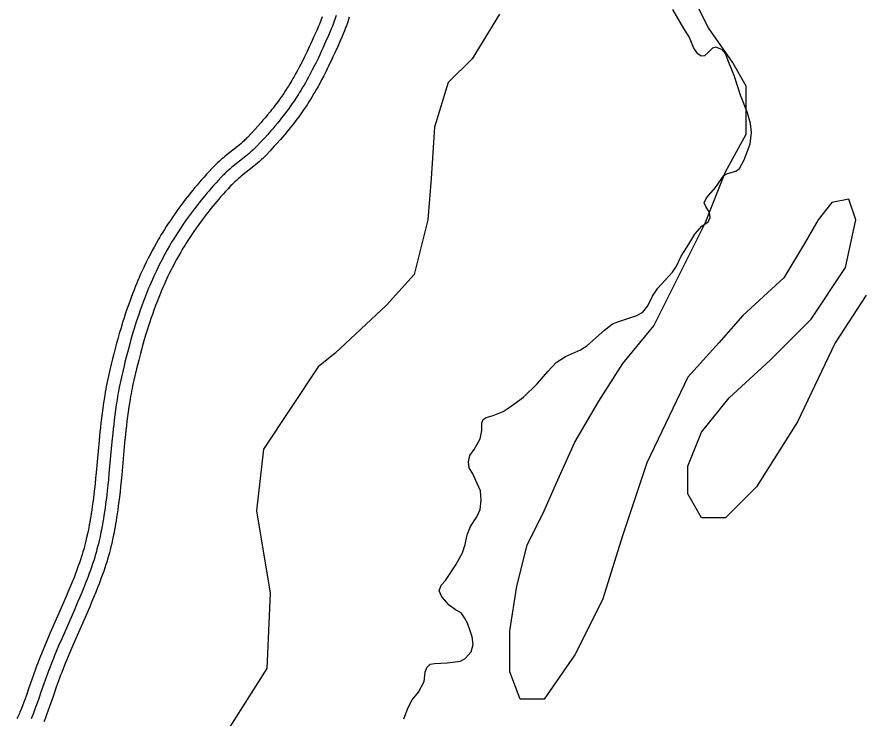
# Model space of a CAD drawing. Extents: x 3177385 to 3215275, y 903885 to 929304.
# Drawn here: x 3210946 to 3211937, y 911169 to 911988 of the extents above; entities that cross this region are included whole.
import ezdxf

# ---------------------------------------------------------------- set-up
doc = ezdxf.new("R2010")
doc.units = 0
for name, color, linetype in [('V-ROAD-CNTR', 7, 'Continuous'), ('V-SITE-VEGE', 7, 'Continuous'), ('V-TOPO-SHOR', 7, 'Continuous')]:
    doc.layers.add(name, color=color, linetype=linetype)

msp = doc.modelspace()

# ---------------------------------------------------------------- linework, layer by layer
at = {"layer": 'V-ROAD-CNTR'}
for points in [[(3211318.6, 911989.81), (3211317.8, 911987.39), (3211317.02, 911985.12), (3211316.25, 911983.01), (3211315.51, 911981.03), (3211314.07, 911977.33), (3211312.76, 911974.11), (3211311.58, 911971.29), (3211309.45, 911966.39), (3211306.17, 911959.05), (3211302.86, 911951.72), (3211301.04, 911947.71), (3211299.32, 911943.99), (3211297.68, 911940.51), (3211296.13, 911937.27), (3211294.66, 911934.25), (3211293.26, 911931.43), (3211290.59, 911926.17), (3211288.21, 911921.61), (3211286.07, 911917.65), (3211284.17, 911914.2), (3211282.47, 911911.19), (3211280.96, 911908.57), (3211279.62, 911906.29), (3211277.23, 911902.31), (3211275.4, 911899.35), (3211274, 911897.13), (3211271.87, 911893.81), (3211269.68, 911890.51), (3211267.23, 911886.9), (3211264.88, 911883.56), (3211262.65, 911880.47), (3211260.52, 911877.6), (3211258.5, 911874.93), (3211256.59, 911872.45), (3211254.78, 911870.15), (3211253.06, 911868), (3211249.81, 911864.01), (3211246.92, 911860.56), (3211244.36, 911857.56), (3211242.11, 911854.96), (3211238.11, 911850.44), (3211235.08, 911847.08), (3211230.48, 911842.08), (3211225.83, 911837.11), (3211224.63, 911835.87), (3211223.46, 911834.69), (3211222.3, 911833.56), (3211221.16, 911832.49), (3211218.93, 911830.45), (3211216.79, 911828.58), (3211214.76, 911826.87), (3211212.84, 911825.28), (3211198.17, 911813.62), (3211196.35, 911812.13), (3211194.78, 911810.81), (3211192.05, 911808.46), (3211190.05, 911806.65), (3211188.56, 911805.26), (3211187.47, 911804.21), (3211185.84, 911802.59), (3211184.26, 911800.93), (3211181.16, 911797.58), (3211178.18, 911794.32), (3211175.34, 911791.14), (3211172.61, 911788.04), (3211169.99, 911785.03), (3211167.49, 911782.08), (3211165.08, 911779.22), (3211162.78, 911776.43), (3211160.57, 911773.71), (3211158.44, 911771.06), (3211156.41, 911768.48), (3211154.46, 911765.97), (3211152.58, 911763.53), (3211149, 911758.76), (3211145.71, 911754.25), (3211142.67, 911749.98), (3211139.87, 911745.95), (3211137.29, 911742.14), (3211134.91, 911738.55), (3211132.71, 911735.15), (3211130.67, 911731.95), (3211128.79, 911728.93), (3211127.06, 911726.08), (3211125.45, 911723.39)], [(3211302.17, 911988.18), (3211301.5, 911986.38), (3211300.14, 911982.88), (3211298.9, 911979.84), (3211297.78, 911977.18), (3211295.72, 911972.43), (3211292.49, 911965.2), (3211289.19, 911957.91), (3211287.4, 911953.96), (3211285.72, 911950.32), (3211284.13, 911946.94), (3211282.62, 911943.79), (3211281.2, 911940.86), (3211279.85, 911938.15), (3211277.26, 911933.05), (3211274.96, 911928.65), (3211272.9, 911924.83), (3211271.07, 911921.51), (3211269.44, 911918.63), (3211267.99, 911916.12), (3211266.72, 911913.95), (3211264.42, 911910.12), (3211262.67, 911907.28), (3211261.35, 911905.18), (3211259.3, 911902.01), (3211257.23, 911898.87), (3211254.89, 911895.44), (3211252.66, 911892.27), (3211250.54, 911889.32), (3211248.51, 911886.59), (3211246.59, 911884.04), (3211244.76, 911881.67), (3211243.02, 911879.46), (3211241.39, 911877.42), (3211238.25, 911873.57), (3211235.46, 911870.24), (3211232.99, 911867.35), (3211230.82, 911864.84), (3211226.92, 911860.44), (3211223.99, 911857.18), (3211219.48, 911852.28), (3211214.95, 911847.44), (3211213.91, 911846.36), (3211212.91, 911845.35), (3211211.91, 911844.39), (3211210.96, 911843.48), (3211208.94, 911841.64), (3211207.01, 911839.96), (3211205.15, 911838.38), (3211203.4, 911836.94), (3211188.75, 911825.29), (3211186.78, 911823.68), (3211185.06, 911822.24), (3211182.13, 911819.71), (3211179.9, 911817.7), (3211178.24, 911816.14), (3211176.96, 911814.92), (3211175.13, 911813.08), (3211173.34, 911811.22), (3211170.11, 911807.73), (3211167.05, 911804.38), (3211164.12, 911801.1), (3211161.31, 911797.91), (3211158.62, 911794.8), (3211156.03, 911791.77), (3211153.55, 911788.81), (3211151.17, 911785.93), (3211148.89, 911783.13), (3211146.7, 911780.4), (3211144.6, 911777.73), (3211142.58, 911775.14), (3211140.63, 911772.59), (3211136.95, 911767.69), (3211133.54, 911763.02), (3211130.4, 911758.61), (3211127.5, 911754.44), (3211124.83, 911750.49), (3211122.36, 911746.77), (3211120.08, 911743.25), (3211117.97, 911739.93), (3211116.03, 911736.8), (3211114.22, 911733.84), (3211112.58, 911731.11)], [(3211333.73, 911987.96), (3211332.89, 911985.24), (3211332.01, 911982.58), (3211331.16, 911980.12), (3211330.33, 911977.83), (3211329.53, 911975.68), (3211328.01, 911971.78), (3211326.62, 911968.37), (3211325.37, 911965.41), (3211323.18, 911960.34), (3211319.85, 911952.9), (3211316.52, 911945.53), (3211314.68, 911941.47), (3211312.91, 911937.65), (3211311.23, 911934.08), (3211309.64, 911930.75), (3211308.12, 911927.63), (3211306.67, 911924.7), (3211303.93, 911919.3), (3211301.46, 911914.58), (3211299.24, 911910.47), (3211297.26, 911906.88), (3211295.5, 911903.76), (3211293.93, 911901.03), (3211292.52, 911898.63), (3211290.04, 911894.51), (3211288.13, 911891.41), (3211286.65, 911889.07), (3211284.43, 911885.62), (3211282.14, 911882.15), (3211279.56, 911878.37), (3211277.1, 911874.86), (3211274.76, 911871.62), (3211272.53, 911868.61), (3211270.42, 911865.82), (3211268.42, 911863.23), (3211266.53, 911860.83), (3211264.73, 911858.58), (3211261.37, 911854.46), (3211258.38, 911850.88), (3211255.73, 911847.78), (3211253.39, 911845.08), (3211249.3, 911840.45), (3211246.17, 911836.98), (3211241.48, 911831.88), (3211236.71, 911826.79), (3211235.35, 911825.38), (3211234, 911824.02), (3211232.68, 911822.74), (3211231.37, 911821.5), (3211228.92, 911819.26), (3211226.57, 911817.21), (3211224.38, 911815.35), (3211222.28, 911813.62), (3211207.59, 911801.95), (3211205.92, 911800.58), (3211204.49, 911799.38), (3211201.98, 911797.21), (3211200.19, 911795.6), (3211198.89, 911794.38), (3211197.97, 911793.5), (3211196.56, 911792.09), (3211195.17, 911790.64), (3211192.2, 911787.43), (3211189.32, 911784.27), (3211186.55, 911781.18), (3211183.91, 911778.18), (3211181.37, 911775.25), (3211178.94, 911772.4), (3211176.61, 911769.62), (3211174.38, 911766.92), (3211172.24, 911764.29), (3211170.18, 911761.72), (3211168.22, 911759.23), (3211166.33, 911756.8), (3211164.53, 911754.46), (3211161.05, 911749.83), (3211157.87, 911745.47), (3211154.94, 911741.36), (3211152.24, 911737.47), (3211149.75, 911733.79), (3211147.45, 911730.33), (3211145.33, 911727.05), (3211143.38, 911723.97), (3211141.56, 911721.06), (3211139.89, 911718.31), (3211138.31, 911715.68)], [(3211112.52, 911731.01), (3211110.99, 911728.41), (3211108.16, 911723.48), (3211105.71, 911719.11), (3211103.62, 911715.24), (3211101.81, 911711.84), (3211100.26, 911708.85), (3211098.91, 911706.2), (3211096.62, 911701.59), (3211094.93, 911698.08), (3211093.67, 911695.42), (3211091.83, 911691.44), (3211090.04, 911687.43), (3211088.46, 911683.81), (3211086.96, 911680.31), (3211085.55, 911676.92), (3211084.2, 911673.63), (3211082.92, 911670.45), (3211081.7, 911667.33), (3211079.42, 911661.36), (3211077.35, 911655.73), (3211075.47, 911650.45), (3211073.76, 911645.49), (3211072.2, 911640.84), (3211070.78, 911636.47), (3211069.47, 911632.38), (3211068.28, 911628.53), (3211067.18, 911624.91), (3211065.19, 911618.16), (3211063.5, 911612.23), (3211062.07, 911607.03), (3211060.84, 911602.46), (3211058.77, 911594.52), (3211057.26, 911588.52), (3211056.15, 911584.01), (3211054.54, 911577.27), (3211052.96, 911570.49), (3211052.16, 911566.93), (3211051.4, 911563.42), (3211050.69, 911559.95), (3211050.02, 911556.54), (3211049.39, 911553.18), (3211048.8, 911549.88), (3211048.24, 911546.62), (3211047.7, 911543.4), (3211046.73, 911537.11), (3211045.85, 911531.01), (3211045.06, 911525.09), (3211044.34, 911519.37), (3211043.69, 911513.83), (3211043.1, 911508.47), (3211042.55, 911503.27), (3211041.55, 911493.24), (3211038.14, 911455.99), (3211037.48, 911449.08), (3211036.82, 911442.64), (3211036.18, 911436.62), (3211035.54, 911431), (3211034.91, 911425.76), (3211034.29, 911420.86), (3211033.67, 911416.29), (3211033.05, 911412.02), (3211032.45, 911408.04), (3211031.85, 911404.32), (3211031.27, 911400.84), (3211030.7, 911397.59), (3211030.14, 911394.56), (3211029.59, 911391.72), (3211029.07, 911389.1), (3211028.02, 911384.13), (3211027.05, 911379.82), (3211026.16, 911376.07), (3211025.35, 911372.81), (3211024.6, 911369.96), (3211023.94, 911367.51), (3211022.7, 911363.16), (3211021.73, 911359.94), (3211020.99, 911357.56), (3211019.82, 911353.94), (3211018.59, 911350.34), (3211017.3, 911346.73), (3211016.02, 911343.21), (3211014.76, 911339.8), (3211013.5, 911336.51), (3211012.27, 911333.34), (3211009.81, 911327.14), (3211007.43, 911321.31)], [(3211125.45, 911723.39), (3211123.95, 911720.86), (3211121.21, 911716.09), (3211118.85, 911711.87), (3211116.83, 911708.15), (3211115.1, 911704.88), (3211113.6, 911701.99), (3211112.31, 911699.46), (3211110.09, 911694.99), (3211108.46, 911691.62), (3211107.26, 911689.07), (3211105.49, 911685.23), (3211103.75, 911681.36), (3211102.23, 911677.87), (3211100.78, 911674.48), (3211099.41, 911671.19), (3211098.11, 911668), (3211096.87, 911664.91), (3211095.69, 911661.91), (3211093.47, 911656.09), (3211091.45, 911650.62), (3211089.62, 911645.49), (3211087.96, 911640.66), (3211086.44, 911636.13), (3211085.05, 911631.88), (3211083.78, 911627.88), (3211082.62, 911624.13), (3211081.55, 911620.6), (3211079.6, 911613.99), (3211077.95, 911608.18), (3211076.54, 911603.09), (3211075.34, 911598.63), (3211073.3, 911590.79), (3211071.82, 911584.9), (3211070.73, 911580.48), (3211069.13, 911573.82), (3211067.58, 911567.14), (3211066.81, 911563.71), (3211066.08, 911560.33), (3211065.4, 911557), (3211064.75, 911553.71), (3211064.15, 911550.47), (3211063.57, 911547.28), (3211063.03, 911544.13), (3211062.51, 911541.02), (3211061.56, 911534.89), (3211060.7, 911528.94), (3211059.93, 911523.17), (3211059.23, 911517.56), (3211058.59, 911512.13), (3211058.01, 911506.85), (3211057.47, 911501.74), (3211056.48, 911491.82), (3211053.07, 911454.58), (3211052.4, 911447.61), (3211051.74, 911441.09), (3211051.09, 911434.98), (3211050.44, 911429.26), (3211049.8, 911423.91), (3211049.16, 911418.9), (3211048.52, 911414.22), (3211047.89, 911409.83), (3211047.27, 911405.73), (3211046.65, 911401.89), (3211046.05, 911398.3), (3211045.46, 911394.93), (3211044.88, 911391.79), (3211044.31, 911388.84), (3211043.76, 911386.09), (3211042.68, 911380.93), (3211041.67, 911376.44), (3211040.73, 911372.52), (3211039.88, 911369.1), (3211039.1, 911366.11), (3211038.39, 911363.5), (3211037.1, 911358.95), (3211036.08, 911355.55), (3211035.29, 911353.01), (3211034.05, 911349.2), (3211032.75, 911345.41), (3211031.42, 911341.65), (3211030.1, 911338.02), (3211028.79, 911334.52), (3211027.51, 911331.13), (3211026.24, 911327.86), (3211023.73, 911321.54), (3211021.32, 911315.64)], [(3211138.37, 911715.78), (3211136.92, 911713.32), (3211134.26, 911708.69), (3211131.99, 911704.63), (3211130.05, 911701.06), (3211128.38, 911697.91), (3211126.94, 911695.14), (3211125.71, 911692.72), (3211123.56, 911688.4), (3211122, 911685.15), (3211120.85, 911682.73), (3211119.14, 911679.02), (3211117.47, 911675.29), (3211116, 911671.92), (3211114.6, 911668.65), (3211113.27, 911665.46), (3211112.01, 911662.38), (3211110.81, 911659.38), (3211109.67, 911656.49), (3211107.51, 911650.83), (3211105.56, 911645.52), (3211103.78, 911640.53), (3211102.16, 911635.83), (3211100.68, 911631.42), (3211099.33, 911627.28), (3211098.1, 911623.38), (3211096.96, 911619.72), (3211095.92, 911616.3), (3211094.01, 911609.81), (3211092.39, 911604.13), (3211091.01, 911599.14), (3211089.84, 911594.79), (3211087.83, 911587.07), (3211086.37, 911581.28), (3211085.31, 911576.94), (3211083.73, 911570.37), (3211082.2, 911563.8), (3211081.46, 911560.5), (3211080.76, 911557.25), (3211080.11, 911554.05), (3211079.49, 911550.89), (3211078.9, 911547.76), (3211078.34, 911544.67), (3211077.82, 911541.63), (3211077.33, 911538.64), (3211076.4, 911532.67), (3211075.56, 911526.88), (3211074.81, 911521.24), (3211074.12, 911515.76), (3211073.5, 911510.42), (3211072.92, 911505.24), (3211072.39, 911500.21), (3211071.42, 911490.39), (3211068.01, 911453.18), (3211067.33, 911446.14), (3211066.66, 911439.54), (3211066, 911433.34), (3211065.34, 911427.52), (3211064.68, 911422.06), (3211064.03, 911416.94), (3211063.38, 911412.14), (3211062.73, 911407.64), (3211062.09, 911403.42), (3211061.46, 911399.46), (3211060.83, 911395.75), (3211060.22, 911392.27), (3211059.62, 911389.01), (3211059.03, 911385.96), (3211058.46, 911383.08), (3211057.34, 911377.74), (3211056.28, 911373.06), (3211055.31, 911368.96), (3211054.41, 911365.38), (3211053.59, 911362.25), (3211052.85, 911359.49), (3211051.5, 911354.75), (3211050.42, 911351.16), (3211049.58, 911348.46), (3211048.28, 911344.46), (3211046.92, 911340.48), (3211045.54, 911336.58), (3211044.18, 911332.84), (3211042.83, 911329.24), (3211041.51, 911325.76), (3211040.2, 911322.39), (3211037.65, 911315.94), (3211035.21, 911309.97)], [(3211007.48, 911321.41), (3211005.19, 911315.93), (3211003.05, 911310.86), (3210998.92, 911301.3), (3210984.13, 911267.63), (3210980.46, 911259.1), (3210977.74, 911252.67), (3210975.72, 911247.82), (3210974.23, 911244.15), (3210972.02, 911238.66), (3210969.86, 911233.12), (3210968.46, 911229.43), (3210967.17, 911225.95), (3210964.86, 911219.5), (3210962.88, 911213.86), (3210959.51, 911204.09), (3210956.99, 911196.84), (3210955.09, 911191.47), (3210953.65, 911187.48), (3210952.57, 911184.53), (3210950.89, 911180.12), (3210949.19, 911175.8), (3210948.51, 911174.19), (3210947.83, 911172.66), (3210947.12, 911171.18), (3210946.4, 911169.74), (3210945.67, 911168.35)], [(3211021.32, 911315.64), (3211019.02, 911310.12), (3211016.84, 911304.96), (3211012.67, 911295.31), (3210997.89, 911261.65), (3210994.25, 911253.21), (3210991.57, 911246.87), (3210989.59, 911242.11), (3210988.13, 911238.52), (3210985.97, 911233.14), (3210983.86, 911227.73), (3210982.51, 911224.17), (3210981.27, 911220.81), (3210978.99, 911214.48), (3210977.05, 911208.93), (3210973.68, 911199.19), (3210971.15, 911191.88), (3210969.22, 911186.42), (3210967.74, 911182.33), (3210966.61, 911179.27), (3210964.88, 911174.71), (3210963.09, 911170.16), (3210962.28, 911168.22)], [(3211035.17, 911309.87), (3211032.85, 911304.31), (3211030.63, 911299.07), (3211026.43, 911289.33), (3211011.64, 911255.66), (3211008.05, 911247.33), (3211005.41, 911241.08), (3211003.46, 911236.39), (3211002.04, 911232.9), (3210999.92, 911227.62), (3210997.86, 911222.35), (3210996.55, 911218.9), (3210995.36, 911215.67), (3210993.13, 911209.46), (3210991.21, 911204), (3210987.86, 911194.28), (3210985.31, 911186.93), (3210983.34, 911181.37), (3210981.83, 911177.18), (3210980.66, 911174.02), (3210978.87, 911169.3), (3210976.99, 911164.52)]]:
    msp.add_lwpolyline(points, dxfattribs=at)
at = {"layer": 'V-SITE-VEGE'}
for p, q in [((3211753.29, 911975.38), (3211733.3, 912015.4)), ((3211509.33, 911991.39), (3211477.34, 911939.36)), ((3211781.29, 911935.36), (3211753.29, 911975.38)), ((3211477.34, 911939.36), (3211449.35, 911911.35)), ((3211797.28, 911907.35), (3211781.29, 911935.36)), ((3211449.35, 911911.35), (3211433.35, 911859.32)), ((3211797.28, 911851.32), (3211797.28, 911907.35)), ((3211433.35, 911859.32), (3211429.35, 911799.29)), ((3211773.29, 911807.3), (3211797.28, 911851.32)), ((3211749.29, 911747.27), (3211773.29, 911807.3)), ((3211429.35, 911799.29), (3211425.35, 911751.27)), ((3211897.27, 911771.28), (3211881.27, 911751.27)), ((3211917.26, 911775.28), (3211897.27, 911771.28)), ((3211925.26, 911751.27), (3211917.26, 911775.28)), ((3211425.35, 911751.27), (3211409.36, 911687.24)), ((3211881.27, 911751.27), (3211865.27, 911723.25)), ((3211913.26, 911695.24), (3211925.26, 911751.27)), ((3211689.3, 911627.21), (3211749.29, 911747.27)), ((3211865.27, 911723.25), (3211841.28, 911683.23)), ((3211873.27, 911635.21), (3211913.26, 911695.24)), ((3211409.36, 911687.24), (3211377.36, 911651.22)), ((3211841.28, 911683.23), (3211793.28, 911639.21)), ((3211937.26, 911663.23), (3211901.27, 911607.2)), ((3211377.36, 911651.22), (3211317.37, 911595.19)), ((3211793.28, 911639.21), (3211765.29, 911607.2)), ((3211825.28, 911587.19), (3211873.27, 911635.21)), ((3211653.31, 911583.18), (3211689.3, 911627.21)), ((3211765.29, 911607.2), (3211729.3, 911567.18)), ((3211901.27, 911607.2), (3211857.27, 911515.15)), ((3211317.37, 911595.19), (3211297.38, 911579.18)), ((3211625.31, 911539.16), (3211653.31, 911583.18)), ((3211777.29, 911543.16), (3211825.28, 911587.19)), ((3211297.38, 911579.18), (3211233.39, 911483.13)), ((3211729.3, 911567.18), (3211681.31, 911467.13)), ((3211745.29, 911503.14), (3211777.29, 911543.16)), ((3211597.32, 911491.14), (3211625.31, 911539.16)), ((3211857.27, 911515.15), (3211809.28, 911439.11)), ((3211729.3, 911463.12), (3211745.29, 911503.14)), ((3211233.39, 911483.13), (3211225.39, 911411.1)), ((3211577.33, 911447.12), (3211597.32, 911491.14)), ((3211681.31, 911467.13), (3211653.31, 911383.08)), ((3211729.3, 911431.11), (3211729.3, 911463.12)), ((3211561.33, 911411.1), (3211577.33, 911447.12)), ((3211809.28, 911439.11), (3211773.29, 911403.09)), ((3211745.29, 911403.09), (3211729.3, 911431.11)), ((3211225.39, 911411.1), (3211241.39, 911315.05)), ((3211541.33, 911371.08), (3211561.33, 911411.1)), ((3211773.29, 911403.09), (3211745.29, 911403.09)), ((3211653.31, 911383.08), (3211629.31, 911307.05)), ((3211529.33, 911323.05), (3211541.33, 911371.08)), ((3211241.39, 911315.05), (3211237.39, 911227.01)), ((3211521.33, 911271.03), (3211529.33, 911323.05)), ((3211629.31, 911307.05), (3211597.32, 911243.01)), ((3211521.33, 911223), (3211521.33, 911271.03)), ((3211597.32, 911243.01), (3211561.33, 911190.99)), ((3211237.39, 911227.01), (3211181.4, 911138.96)), ((3211533.33, 911190.99), (3211521.33, 911223)), ((3211561.33, 911190.99), (3211533.33, 911190.99))]:
    msp.add_line(p, q, dxfattribs=at)
at = {"layer": 'V-TOPO-SHOR'}
for points in [[(3211479.78, 911482.85), (3211486.63, 911495.28), (3211488.4, 911504.98), (3211488.45, 911513.54), (3211490.01, 911517.9), (3211493.47, 911520.2), (3211501.81, 911522.3), (3211513.61, 911527.01), (3211521.64, 911532.63), (3211537.24, 911544.05), (3211553.32, 911559.58), (3211565.84, 911574.04), (3211575.43, 911584.33), (3211586.11, 911591.38), (3211603.7, 911599.2), (3211611.08, 911603.78), (3211631.71, 911622.33), (3211641.02, 911629.43), (3211647.39, 911631.92), (3211669.55, 911639.4), (3211676.73, 911643.23), (3211682.38, 911650.48), (3211687.74, 911661.72), (3211694.24, 911671.07), (3211711.07, 911689.93), (3211715.79, 911697.07), (3211721.31, 911708.45), (3211730.46, 911722.74), (3211737.51, 911734.21), (3211745.54, 911743.66), (3211752.93, 911748.85), (3211755.28, 911753.95), (3211754.46, 911759.79), (3211750, 911766.54), (3211748.35, 911770.89), (3211750.88, 911776.74), (3211761.32, 911788.84), (3211768.31, 911799.09), (3211771.07, 911802.95), (3211775.29, 911805.22), (3211785.34, 911808.01), (3211789.6, 911811.19), (3211795.06, 911821.36), (3211801.79, 911839.87), (3211803.41, 911853.1), (3211802.47, 911863.68), (3211798.71, 911876.21), (3211790.55, 911896.72), (3211783.11, 911919.79), (3211777.02, 911935.02), (3211773.32, 911945.26), (3211769.52, 911949.54), (3211761.86, 911952.76), (3211757.85, 911951.71), (3211752.74, 911946.57), (3211748.45, 911942.62), (3211744.78, 911942.47), (3211740.91, 911944.92), (3211736, 911951.7), (3211730.59, 911965.06), (3211724.42, 911974.49), (3211711.75, 911997.01)], [(3211397.56, 911168.18), (3211402.54, 911181.42), (3211407.18, 911190.24), (3211414.59, 911199.26), (3211421.37, 911211.66), (3211422.58, 911222.61), (3211424.34, 911228.19), (3211428.16, 911231.85), (3211433.39, 911232.7), (3211448.25, 911233.61), (3211463.76, 911235.41), (3211469.23, 911238.39), (3211476.29, 911246.5), (3211478.63, 911254.96), (3211477.17, 911263.89), (3211474.6, 911272.09), (3211471.71, 911279.7), (3211468.47, 911286.25), (3211464.57, 911291.76), (3211457.85, 911295.55), (3211450.58, 911300.74), (3211441.97, 911310.42), (3211438.59, 911317.44), (3211441.02, 911324.21), (3211446.28, 911329.49), (3211458.05, 911348.1), (3211466.12, 911362.13), (3211469.11, 911371.63), (3211471.42, 911383), (3211475.48, 911392.61), (3211482.84, 911404.22), (3211486.56, 911412.77), (3211487.77, 911423.42), (3211487, 911434.3), (3211482.93, 911443.18), (3211478.2, 911454.37), (3211473.91, 911461.28), (3211472.83, 911468.35), (3211474.52, 911475.92), (3211479.78, 911482.85)]]:
    msp.add_lwpolyline(points, dxfattribs=at)

doc.saveas('drawing.dxf')
